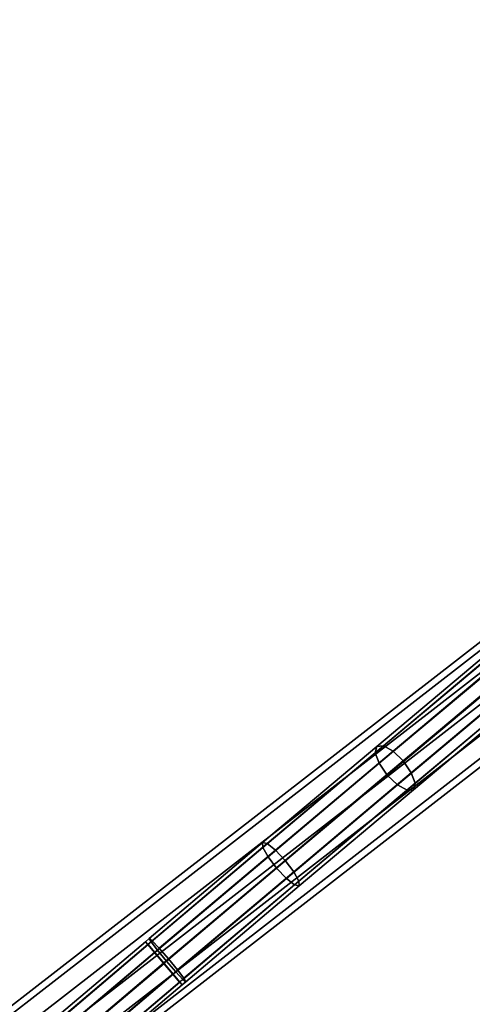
# Model space of a CAD drawing. Extents: x -43.1 to 43.1, y -41.3 to 41.3.
# Tile 620 of 656: x 22.5 to 24.9, y 17.7 to 23.1. Entities that reach past the tile are written whole.
import ezdxf

# ---------------------------------------------------------------- set-up
doc = ezdxf.new("R2010")
doc.units = 0
doc.layers.add('CABLE.1', color=18, linetype='CONTINUOUS')
doc.layers.add('METAL_BASE', color=254, linetype='CONTINUOUS')

msp = doc.modelspace()

# ---------------------------------------------------------------- linework, layer by layer
at = {"layer": 'CABLE.1'}
for points in [[(24.4006, 19.0653, 13.2731), (24.4092, 19.1006, 13.201), (25.0037, 19.5993, 13.5976), (24.9859, 19.5562, 13.6635)], [(24.4092, 19.1006, 13.201), (24.4446, 19.1041, 13.1287), (25.0484, 19.6106, 13.5314), (25.0037, 19.5993, 13.5976)], [(24.4446, 19.1041, 13.1287), (24.4975, 19.0749, 13.0753), (25.1081, 19.5871, 13.4826), (25.0484, 19.6106, 13.5314)], [(24.4975, 19.0749, 13.0753), (24.5535, 19.0208, 13.0554), (25.1666, 19.5351, 13.4643), (25.1081, 19.5871, 13.4826)], [(24.4212, 19.0077, 13.3255), (24.4006, 19.0653, 13.2731), (24.9859, 19.5562, 13.6635), (24.9997, 19.4929, 13.7114)], [(24.5535, 19.0208, 13.0554), (24.5978, 18.9563, 13.0741), (25.2084, 19.4685, 13.4814), (25.1666, 19.5351, 13.4643)], [(24.4654, 18.9432, 13.3442), (24.4212, 19.0077, 13.3255), (24.9997, 19.4929, 13.7114), (25.0414, 19.4264, 13.7284)], [(24.5978, 18.9563, 13.0741), (24.6184, 18.8987, 13.1265), (25.2222, 19.4052, 13.5293), (25.2084, 19.4685, 13.4814)], [(24.5215, 18.8891, 13.3242), (24.4654, 18.9432, 13.3442), (25.0414, 19.4264, 13.7284), (25.1, 19.3744, 13.7101)], [(24.6184, 18.8987, 13.1265), (24.6098, 18.8634, 13.1985), (25.2044, 19.3622, 13.5951), (25.2222, 19.4052, 13.5293)], [(24.5743, 18.8599, 13.2709), (24.5215, 18.8891, 13.3242), (25.1, 19.3744, 13.7101), (25.1596, 19.3509, 13.6613)], [(24.6098, 18.8634, 13.1985), (24.5743, 18.8599, 13.2709), (25.1596, 19.3509, 13.6613), (25.2044, 19.3622, 13.5951)], [(23.7832, 18.5737, 12.9482), (23.8084, 18.5685, 12.8716), (24.4446, 19.1041, 13.1287), (24.4092, 19.1006, 13.201)], [(23.785, 18.5471, 13.0244), (23.7832, 18.5737, 12.9482), (24.4092, 19.1006, 13.201), (24.4006, 19.0653, 13.2731)], [(23.8084, 18.5685, 12.8716), (23.8536, 18.5329, 12.8153), (24.4975, 19.0749, 13.0753), (24.4446, 19.1041, 13.1287)], [(23.8132, 18.4959, 13.0799), (23.785, 18.5471, 13.0244), (24.4006, 19.0653, 13.2731), (24.4212, 19.0077, 13.3255)], [(23.8536, 18.5329, 12.8153), (23.9069, 18.4765, 12.7942), (24.5535, 19.0208, 13.0554), (24.4975, 19.0749, 13.0753)], [(23.8602, 18.4338, 13.0997), (23.8132, 18.4959, 13.0799), (24.4212, 19.0077, 13.3255), (24.4654, 18.9432, 13.3442)], [(23.9069, 18.4765, 12.7942), (23.954, 18.4144, 12.814), (24.5978, 18.9563, 13.0741), (24.5535, 19.0208, 13.0554)], [(23.9135, 18.3773, 13.0786), (23.8602, 18.4338, 13.0997), (24.4654, 18.9432, 13.3442), (24.5215, 18.8891, 13.3242)], [(23.954, 18.4144, 12.814), (23.9822, 18.3632, 12.8695), (24.6184, 18.8987, 13.1265), (24.5978, 18.9563, 13.0741)], [(23.9588, 18.3418, 13.0223), (23.9135, 18.3773, 13.0786), (24.5215, 18.8891, 13.3242), (24.5743, 18.8599, 13.2709)], [(23.9822, 18.3632, 12.8695), (23.9839, 18.3366, 12.9457), (24.6098, 18.8634, 13.1985), (24.6184, 18.8987, 13.1265)], [(23.9839, 18.3366, 12.9457), (23.9588, 18.3418, 13.0223), (24.5743, 18.8599, 13.2709), (24.6098, 18.8634, 13.1985)], [(23.1627, 18.0488, 12.8594), (23.179, 18.0361, 12.7816), (23.8084, 18.5685, 12.8716), (23.7832, 18.5737, 12.9482)], [(23.1733, 18.0297, 12.9369), (23.1627, 18.0488, 12.8594), (23.7832, 18.5737, 12.9482), (23.785, 18.5471, 13.0244)], [(23.208, 17.984, 12.9933), (23.1733, 18.0297, 12.9369), (23.785, 18.5471, 13.0244), (23.8132, 18.4959, 13.0799)], [(23.179, 18.0361, 12.7816), (23.2178, 17.9951, 12.7243), (23.8536, 18.5329, 12.8153), (23.8084, 18.5685, 12.8716)], [(23.2575, 17.9239, 13.0135), (23.208, 17.984, 12.9933), (23.8132, 18.4959, 13.0799), (23.8602, 18.4338, 13.0997)], [(23.2178, 17.9951, 12.7243), (23.2688, 17.9367, 12.7029), (23.9069, 18.4765, 12.7942), (23.8536, 18.5329, 12.8153)], [(23.2688, 17.9367, 12.7029), (23.3183, 17.8766, 12.7231), (23.954, 18.4144, 12.814), (23.9069, 18.4765, 12.7942)], [(23.3085, 17.8655, 12.9921), (23.2575, 17.9239, 13.0135), (23.8602, 18.4338, 13.0997), (23.9135, 18.3773, 13.0786)], [(23.3183, 17.8766, 12.7231), (23.353, 17.8309, 12.7795), (23.9822, 18.3632, 12.8695), (23.954, 18.4144, 12.814)], [(23.3473, 17.8245, 12.9348), (23.3085, 17.8655, 12.9921), (23.9135, 18.3773, 13.0786), (23.9588, 18.3418, 13.0223)], [(23.3636, 17.8118, 12.857), (23.3473, 17.8245, 12.9348), (23.9588, 18.3418, 13.0223), (23.9839, 18.3366, 12.9457)], [(23.353, 17.8309, 12.7795), (23.3636, 17.8118, 12.857), (23.9839, 18.3366, 12.9457), (23.9822, 18.3632, 12.8695)], [(22.5533, 17.5317, 12.8684), (22.565, 17.5151, 12.7906), (23.1545, 18.0153, 12.7816), (23.1418, 18.031, 12.8594)], [(22.5686, 17.5165, 12.9459), (22.5533, 17.5317, 12.8684), (23.1418, 18.031, 12.8594), (23.156, 18.015, 12.9369)], [(22.565, 17.5151, 12.7906), (22.6005, 17.4712, 12.7334), (23.1908, 17.9721, 12.7243), (23.1545, 18.0153, 12.7816)], [(22.6066, 17.4737, 13.0023), (22.5686, 17.5165, 12.9459), (23.156, 18.015, 12.9369), (23.1933, 17.9715, 12.9933)], [(23.1418, 18.031, 12.8594), (23.1545, 18.0153, 12.7816), (23.179, 18.0361, 12.7816), (23.1627, 18.0488, 12.8594)], [(23.156, 18.015, 12.9369), (23.1418, 18.031, 12.8594), (23.1627, 18.0488, 12.8594), (23.1733, 18.0297, 12.9369)], [(23.1545, 18.0153, 12.7816), (23.1908, 17.9721, 12.7243), (23.2178, 17.9951, 12.7243), (23.179, 18.0361, 12.7816)], [(23.1933, 17.9715, 12.9933), (23.156, 18.015, 12.9369), (23.1733, 18.0297, 12.9369), (23.208, 17.984, 12.9933)], [(22.6005, 17.4712, 12.7334), (22.6502, 17.4118, 12.7119), (23.2408, 17.913, 12.7029), (23.1908, 17.9721, 12.7243)], [(22.6573, 17.4146, 13.0225), (22.6066, 17.4737, 13.0023), (23.1933, 17.9715, 12.9933), (23.2438, 17.9123, 13.0135)], [(23.1908, 17.9721, 12.7243), (23.2408, 17.913, 12.7029), (23.2688, 17.9367, 12.7029), (23.2178, 17.9951, 12.7243)], [(23.2438, 17.9123, 13.0135), (23.1933, 17.9715, 12.9933), (23.208, 17.984, 12.9933), (23.2575, 17.9239, 13.0135)], [(22.6502, 17.4118, 12.7119), (22.7009, 17.3528, 12.7321), (23.2913, 17.8537, 12.7231), (23.2408, 17.913, 12.7029)], [(22.7071, 17.3552, 13.0011), (22.6573, 17.4146, 13.0225), (23.2438, 17.9123, 13.0135), (23.2938, 17.8531, 12.9921)], [(23.2408, 17.913, 12.7029), (23.2913, 17.8537, 12.7231), (23.3183, 17.8766, 12.7231), (23.2688, 17.9367, 12.7029)], [(23.2938, 17.8531, 12.9921), (23.2438, 17.9123, 13.0135), (23.2575, 17.9239, 13.0135), (23.3085, 17.8655, 12.9921)], [(22.7009, 17.3528, 12.7321), (22.739, 17.3099, 12.7885), (23.3286, 17.8102, 12.7795), (23.2913, 17.8537, 12.7231)], [(22.7425, 17.3114, 12.9438), (22.7071, 17.3552, 13.0011), (23.2938, 17.8531, 12.9921), (23.3301, 17.8099, 12.9348)], [(23.2913, 17.8537, 12.7231), (23.3286, 17.8102, 12.7795), (23.353, 17.8309, 12.7795), (23.3183, 17.8766, 12.7231)], [(23.3301, 17.8099, 12.9348), (23.2938, 17.8531, 12.9921), (23.3085, 17.8655, 12.9921), (23.3473, 17.8245, 12.9348)], [(22.739, 17.3099, 12.7885), (22.7542, 17.2948, 12.866), (23.3428, 17.7942, 12.857), (23.3286, 17.8102, 12.7795)], [(22.7542, 17.2948, 12.866), (22.7425, 17.3114, 12.9438), (23.3301, 17.8099, 12.9348), (23.3428, 17.7942, 12.857)], [(23.3286, 17.8102, 12.7795), (23.3428, 17.7942, 12.857), (23.3636, 17.8118, 12.857), (23.353, 17.8309, 12.7795)], [(23.3428, 17.7942, 12.857), (23.3301, 17.8099, 12.9348), (23.3473, 17.8245, 12.9348), (23.3636, 17.8118, 12.857)]]:
    msp.add_3dface(points, dxfattribs=at)
at = {"layer": 'METAL_BASE'}
for points in [[(27.0036, 32.0474, 30.106), (27.0311, 32.0239, 30.241), (0.867, 1.3896, 30.241), (0.8395, 1.4131, 30.106)], [(27.0311, 32.0239, 29.9709), (27.0036, 32.0474, 30.106), (0.8395, 1.4131, 30.106), (0.867, 1.3896, 29.9709)], [(27.0311, 32.0239, 30.241), (27.1063, 31.9597, 30.3399), (0.9422, 1.3254, 30.3399), (0.867, 1.3896, 30.241)], [(27.1063, 31.9597, 29.872), (27.0311, 32.0239, 29.9709), (0.867, 1.3896, 29.9709), (0.9422, 1.3254, 29.872)], [(27.1063, 31.9597, 30.3399), (27.209, 31.8719, 30.3761), (1.0449, 1.2377, 30.3761), (0.9422, 1.3254, 30.3399)], [(27.209, 31.8719, 29.8358), (27.1063, 31.9597, 29.872), (0.9422, 1.3254, 29.872), (1.0449, 1.2377, 29.8358)], [(27.209, 31.8719, 30.3761), (27.3117, 31.7842, 30.3399), (1.1476, 1.15, 30.3399), (1.0449, 1.2377, 30.3761)], [(27.3117, 31.7842, 29.872), (27.209, 31.8719, 29.8358), (1.0449, 1.2377, 29.8358), (1.1476, 1.15, 29.872)], [(27.3117, 31.7842, 30.3399), (27.3869, 31.72, 30.241), (1.2228, 1.0858, 30.241), (1.1476, 1.15, 30.3399)], [(27.3869, 31.72, 29.9709), (27.3117, 31.7842, 29.872), (1.1476, 1.15, 29.872), (1.2228, 1.0858, 29.9709)], [(27.3869, 31.72, 30.241), (27.4144, 31.6965, 30.106), (1.2503, 1.0623, 30.106), (1.2228, 1.0858, 30.241)], [(27.4144, 31.6965, 30.106), (27.3869, 31.72, 29.9709), (1.2228, 1.0858, 29.9709), (1.2503, 1.0623, 30.106)], [(25.8107, 20.3207, 20.312), (25.8329, 20.2921, 20.447), (1.159, 1.1418, 20.447), (1.1368, 1.1704, 20.312)], [(25.8329, 20.2921, 20.1769), (25.8107, 20.3207, 20.312), (1.1368, 1.1704, 20.312), (1.159, 1.1418, 20.1769)], [(25.8329, 20.2921, 20.447), (25.8935, 20.214, 20.5459), (1.2196, 1.0637, 20.5459), (1.159, 1.1418, 20.447)], [(25.8935, 20.214, 20.0781), (25.8329, 20.2921, 20.1769), (1.159, 1.1418, 20.1769), (1.2196, 1.0637, 20.0781)], [(25.8935, 20.214, 20.5459), (25.9763, 20.1073, 20.5821), (1.3024, 0.9571, 20.5821), (1.2196, 1.0637, 20.5459)], [(25.9763, 20.1073, 20.0419), (25.8935, 20.214, 20.0781), (1.2196, 1.0637, 20.0781), (1.3024, 0.9571, 20.0419)], [(25.9763, 20.1073, 20.5821), (26.0591, 20.0006, 20.5459), (1.3852, 0.8504, 20.5459), (1.3024, 0.9571, 20.5821)], [(26.0591, 20.0006, 20.0781), (25.9763, 20.1073, 20.0419), (1.3024, 0.9571, 20.0419), (1.3852, 0.8504, 20.0781)], [(26.0591, 20.0006, 20.5459), (26.1197, 19.9225, 20.447), (1.4459, 0.7723, 20.447), (1.3852, 0.8504, 20.5459)], [(26.1197, 19.9225, 20.1769), (26.0591, 20.0006, 20.0781), (1.3852, 0.8504, 20.0781), (1.4459, 0.7723, 20.1769)], [(26.1197, 19.9225, 20.447), (26.1419, 19.8939, 20.312), (1.468, 0.7437, 20.312), (1.4459, 0.7723, 20.447)], [(26.1419, 19.8939, 20.312), (26.1197, 19.9225, 20.1769), (1.4459, 0.7723, 20.1769), (1.468, 0.7437, 20.312)]]:
    msp.add_3dface(points, dxfattribs=at)

doc.saveas('drawing.dxf')
